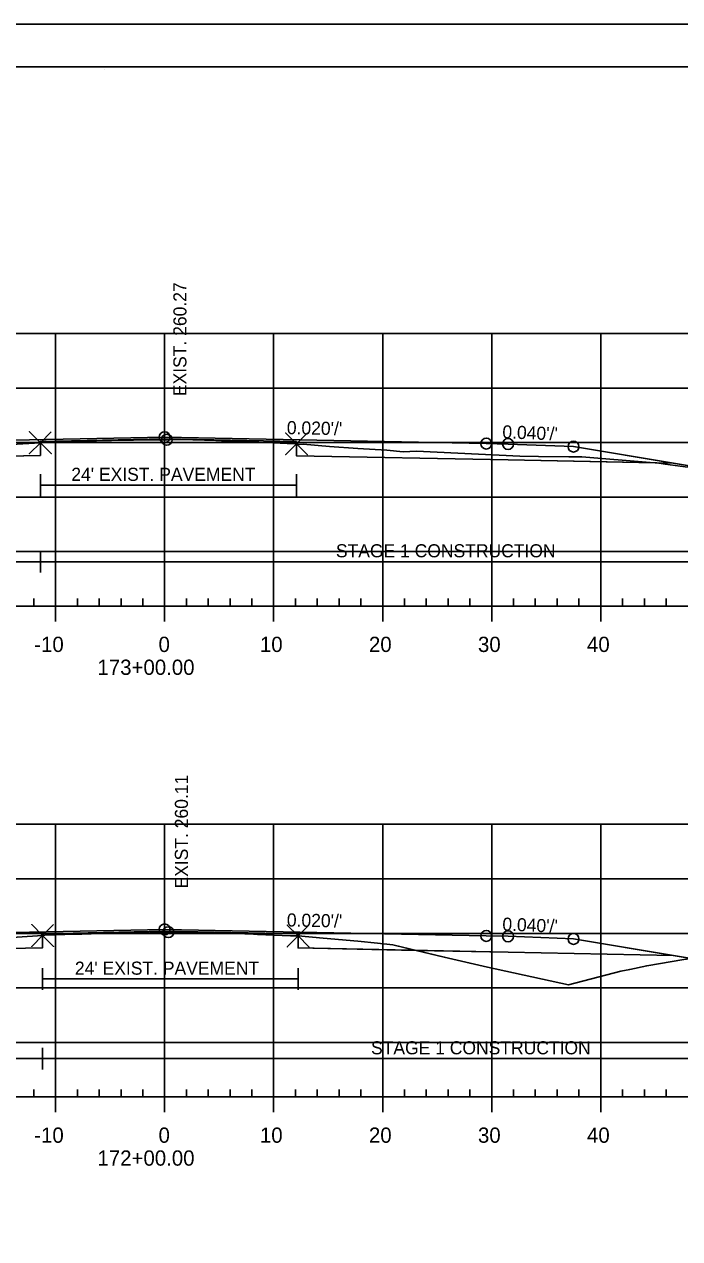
# Model space of a CAD drawing. Extents: x 1365647 to 1367999, y 387113 to 400173.
# Drawn here: x 1365881.2 to 1365941.3, y 387261.4 to 387372.7 of the extents above; entities that cross this region are included whole.
import ezdxf

# ---------------------------------------------------------------- set-up
doc = ezdxf.new("R2010")
doc.units = 0
for name, color, linetype in [('R_Alt Surface', 7, 'Continuous'), ('R_Axis', 7, 'Continuous'), ('R_Axis Annot', 7, 'Continuous'), ('R_Border', 7, 'Continuous'), ('R_Contours', 7, 'Continuous'), ('R_Exist Surface', 7, 'Continuous'), ('R_Fin Surface', 7, 'Continuous'), ('R_Fin Surface Annot', 7, 'Continuous'), ('R_Grid', 7, 'Continuous'), ('R_No Plot', 7, 'Continuous'), ('R_Proposed Const Limits', 7, 'Continuous'), ('R_Water', 7, 'Continuous'), ('R_Xsect Elev', 7, 'Continuous')]:
    doc.layers.add(name, color=color, linetype=linetype)

msp = doc.modelspace()

# ---------------------------------------------------------------- linework, layer by layer
at = {"layer": 'R_Alt Surface'}
for points in [[(1365847.47, 387332.49), (1365862.59, 387332.8), (1365882.69, 387333.2), (1365882.69, 387334.49), (1365894.09, 387334.71), (1365906.18, 387334.47), (1365906.18, 387333.18), (1365925.59, 387332.8), (1365940.72, 387332.49)], [(1365847.47, 387287.35), (1365862.59, 387287.66), (1365882.9, 387288.06), (1365882.9, 387289.35), (1365894.09, 387289.57), (1365906.33, 387289.33), (1365906.33, 387288.04), (1365925.59, 387287.66), (1365940.72, 387287.35)]]:
    msp.add_lwpolyline(points, dxfattribs=at)
at = {"layer": 'R_Axis'}
for p, q in [((1365749.09, 387319.38), (1366039.09, 387319.38)), ((1365882.09, 387319.38), (1365882.09, 387320.08)), ((1365884.09, 387317.98), (1365884.09, 387319.38)), ((1365886.09, 387319.38), (1365886.09, 387320.08)), ((1365888.09, 387319.38), (1365888.09, 387320.08)), ((1365890.09, 387319.38), (1365890.09, 387320.08)), ((1365892.09, 387319.38), (1365892.09, 387320.08)), ((1365894.09, 387317.98), (1365894.09, 387319.38)), ((1365896.09, 387319.38), (1365896.09, 387320.08)), ((1365898.09, 387319.38), (1365898.09, 387320.08)), ((1365900.09, 387319.38), (1365900.09, 387320.08)), ((1365902.09, 387319.38), (1365902.09, 387320.08)), ((1365904.09, 387317.98), (1365904.09, 387319.38)), ((1365906.09, 387319.38), (1365906.09, 387320.08)), ((1365908.09, 387319.38), (1365908.09, 387320.08)), ((1365910.09, 387319.38), (1365910.09, 387320.08)), ((1365912.09, 387319.38), (1365912.09, 387320.08)), ((1365914.09, 387317.98), (1365914.09, 387319.38)), ((1365916.09, 387319.38), (1365916.09, 387320.08)), ((1365918.09, 387319.38), (1365918.09, 387320.08)), ((1365920.09, 387319.38), (1365920.09, 387320.08)), ((1365922.09, 387319.38), (1365922.09, 387320.08)), ((1365924.09, 387317.98), (1365924.09, 387319.38)), ((1365926.09, 387319.38), (1365926.09, 387320.08)), ((1365928.09, 387319.38), (1365928.09, 387320.08)), ((1365930.09, 387319.38), (1365930.09, 387320.08)), ((1365932.09, 387319.38), (1365932.09, 387320.08)), ((1365934.09, 387317.98), (1365934.09, 387319.38)), ((1365936.09, 387319.38), (1365936.09, 387320.08)), ((1365938.09, 387319.38), (1365938.09, 387320.08)), ((1365940.09, 387319.38), (1365940.09, 387320.08)), ((1365882.09, 387274.38), (1365882.09, 387275.08)), ((1365886.09, 387274.38), (1365886.09, 387275.08)), ((1365888.09, 387274.38), (1365888.09, 387275.08)), ((1365890.09, 387274.38), (1365890.09, 387275.08)), ((1365892.09, 387274.38), (1365892.09, 387275.08)), ((1365896.09, 387274.38), (1365896.09, 387275.08)), ((1365898.09, 387274.38), (1365898.09, 387275.08)), ((1365900.09, 387274.38), (1365900.09, 387275.08)), ((1365902.09, 387274.38), (1365902.09, 387275.08)), ((1365906.09, 387274.38), (1365906.09, 387275.08)), ((1365908.09, 387274.38), (1365908.09, 387275.08)), ((1365910.09, 387274.38), (1365910.09, 387275.08)), ((1365912.09, 387274.38), (1365912.09, 387275.08)), ((1365916.09, 387274.38), (1365916.09, 387275.08)), ((1365918.09, 387274.38), (1365918.09, 387275.08)), ((1365920.09, 387274.38), (1365920.09, 387275.08)), ((1365922.09, 387274.38), (1365922.09, 387275.08)), ((1365926.09, 387274.38), (1365926.09, 387275.08)), ((1365928.09, 387274.38), (1365928.09, 387275.08)), ((1365930.09, 387274.38), (1365930.09, 387275.08)), ((1365932.09, 387274.38), (1365932.09, 387275.08)), ((1365936.09, 387274.38), (1365936.09, 387275.08)), ((1365938.09, 387274.38), (1365938.09, 387275.08)), ((1365940.09, 387274.38), (1365940.09, 387275.08)), ((1365749.09, 387274.38), (1366039.09, 387274.38)), ((1365884.09, 387272.98), (1365884.09, 387274.38)), ((1365894.09, 387272.98), (1365894.09, 387274.38)), ((1365904.09, 387272.98), (1365904.09, 387274.38)), ((1365914.09, 387272.98), (1365914.09, 387274.38)), ((1365924.09, 387272.98), (1365924.09, 387274.38)), ((1365934.09, 387272.98), (1365934.09, 387274.38))]:
    msp.add_line(p, q, dxfattribs=at)
at = {"layer": 'R_Border'}
for p, q in [((1365736.09, 387368.84), (1366052.27, 387368.84)), ((1365888.61, 387368.58), (1365888.61, 387368.58)), ((1365888.61, 387368.58), (1365888.61, 387368.58))]:
    msp.add_line(p, q, dxfattribs=at)
at = {"layer": 'R_Contours'}
for p, q in [((1365906.18, 387334.27), (1365906.18, 387333.18)), ((1365906.33, 387289.14), (1365906.33, 387288.04)), ((1365906.33, 387288.04), (1365917.17, 387287.82))]:
    msp.add_line(p, q, dxfattribs=at)
for points in [[(1365882.69, 387334.37), (1365883, 387334.38), (1365883.53, 387334.4), (1365887.55, 387334.54), (1365887.83, 387334.55), (1365890.62, 387334.6), (1365891.23, 387334.61), (1365894.24, 387334.64), (1365894.29, 387334.64), (1365894.46, 387334.65), (1365895.65, 387334.66), (1365898.79, 387334.56), (1365899.32, 387334.54), (1365902.29, 387334.44), (1365902.72, 387334.42), (1365905.34, 387334.31), (1365905.72, 387334.29), (1365906.18, 387334.27), (1365906.18, 387334.47), (1365894.09, 387334.71), (1365882.69, 387334.49)], [(1365871.93, 387332.98), (1365873.18, 387333.4), (1365874.14, 387333.72), (1365875.34, 387333.82), (1365877.31, 387334.04), (1365882.14, 387334.33), (1365882.69, 387334.37), (1365882.69, 387333.2)], [(1365906.18, 387334.27), (1365906.48, 387334.19), (1365906.81, 387334.23), (1365909.2, 387334.03), (1365911.81, 387333.83), (1365914.48, 387333.69), (1365915.96, 387333.54), (1365917.19, 387333.59), (1365926.66, 387333.12), (1365928.38, 387333.1), (1365931.16, 387333.07), (1365932.35, 387333.08), (1365938.63, 387332.56), (1365939.08, 387332.53), (1365939.08, 387332.53), (1365925.59, 387332.8), (1365906.18, 387333.18)], [(1365939.08, 387332.53), (1365939.23, 387332.51), (1365939.99, 387332.41), (1365941.84, 387332.15), (1365943.8, 387331.96), (1365944.06, 387331.94), (1365940.72, 387332.49)], [(1365871.91, 387287.84), (1365871.97, 387287.86), (1365872.11, 387287.91), (1365874.47, 387288.58), (1365874.49, 387288.58), (1365875.79, 387288.68), (1365877.32, 387288.81), (1365880.55, 387289.04), (1365882.9, 387289.19), (1365882.9, 387288.06)], [(1365882.9, 387289.19), (1365883.09, 387289.21), (1365885.86, 387289.3), (1365886.48, 387289.32), (1365889.02, 387289.4), (1365889.55, 387289.42), (1365891.46, 387289.4), (1365892.2, 387289.41), (1365893.79, 387289.49), (1365894.09, 387289.5), (1365894.43, 387289.49), (1365894.63, 387289.5), (1365896.67, 387289.46), (1365897.49, 387289.44), (1365901.46, 387289.34), (1365901.83, 387289.33), (1365902.61, 387289.29), (1365905.63, 387289.16), (1365905.91, 387289.15), (1365906.33, 387289.14), (1365906.33, 387289.33), (1365894.09, 387289.57), (1365882.9, 387289.35)], [(1365906.33, 387289.14), (1365908.63, 387288.93), (1365911.81, 387288.66), (1365913.61, 387288.48), (1365915.02, 387288.34), (1365917.17, 387287.82), (1365906.33, 387288.04)], [(1365917.17, 387287.82), (1365919.74, 387287.21), (1365922.11, 387286.64), (1365923.7, 387286.29), (1365931.14, 387284.66), (1365935.92, 387285.9), (1365936.75, 387286.08), (1365938.31, 387286.41), (1365941.71, 387286.97), (1365942.43, 387287.07), (1365940.72, 387287.35), (1365925.59, 387287.66)]]:
    msp.add_lwpolyline(points, close=True, dxfattribs=at)
for points in [[(1365939.08, 387332.53), (1365939.08, 387332.53), (1365938.63, 387332.56), (1365932.35, 387333.08), (1365931.16, 387333.07), (1365928.38, 387333.1), (1365926.66, 387333.12), (1365917.19, 387333.59), (1365915.96, 387333.54), (1365914.48, 387333.69), (1365911.81, 387333.83), (1365909.2, 387334.03), (1365906.81, 387334.23), (1365906.48, 387334.19), (1365906.18, 387334.27)], [(1365906.18, 387333.18), (1365925.59, 387332.8), (1365939.08, 387332.53)], [(1365917.17, 387287.82), (1365915.02, 387288.34), (1365913.61, 387288.48), (1365911.81, 387288.66), (1365908.63, 387288.93), (1365906.33, 387289.14)]]:
    msp.add_lwpolyline(points, dxfattribs=at)
at = {"layer": 'R_Exist Surface'}
for points in [[(1365877.31, 387334.04), (1365882.14, 387334.33), (1365882.69, 387334.37), (1365883, 387334.38), (1365883.53, 387334.4), (1365887.55, 387334.54), (1365887.83, 387334.55), (1365890.62, 387334.6), (1365891.23, 387334.61), (1365894.24, 387334.64), (1365894.29, 387334.64), (1365894.46, 387334.65), (1365895.65, 387334.66), (1365898.79, 387334.56), (1365899.32, 387334.54), (1365902.29, 387334.44), (1365902.72, 387334.42), (1365905.34, 387334.31), (1365905.72, 387334.29), (1365906.18, 387334.27), (1365906.48, 387334.19), (1365906.81, 387334.23), (1365909.2, 387334.03), (1365911.81, 387333.83), (1365914.48, 387333.69), (1365915.96, 387333.54), (1365917.19, 387333.59), (1365926.66, 387333.12), (1365928.38, 387333.1), (1365931.16, 387333.07), (1365932.35, 387333.08), (1365938.63, 387332.56), (1365939.08, 387332.53), (1365939.23, 387332.51), (1365939.99, 387332.41), (1365941.84, 387332.15)], [(1365880.55, 387289.04), (1365882.9, 387289.19), (1365883.09, 387289.21), (1365885.86, 387289.3), (1365886.48, 387289.32), (1365889.02, 387289.4), (1365889.55, 387289.42), (1365891.46, 387289.4), (1365892.2, 387289.41), (1365893.79, 387289.49), (1365894.09, 387289.5), (1365894.43, 387289.49), (1365894.63, 387289.5), (1365896.67, 387289.46), (1365897.49, 387289.44), (1365901.46, 387289.34), (1365901.83, 387289.33), (1365902.61, 387289.29), (1365905.63, 387289.16), (1365905.91, 387289.15), (1365906.33, 387289.14), (1365908.63, 387288.93), (1365911.81, 387288.66), (1365913.61, 387288.48), (1365915.02, 387288.34), (1365919.74, 387287.21), (1365922.11, 387286.64), (1365923.7, 387286.29), (1365931.14, 387284.66), (1365935.92, 387285.9), (1365936.75, 387286.08), (1365938.31, 387286.41), (1365941.71, 387286.97)]]:
    msp.add_lwpolyline(points, dxfattribs=at)
at = {"layer": 'R_Fin Surface'}
for points in [[(1365826.25, 387333.13), (1365834.59, 387330.35), (1365847.47, 387332.49), (1365856.59, 387334.01), (1365862.59, 387334.25), (1365864.59, 387334.29), (1365894.09, 387334.88), (1365923.59, 387334.29), (1365925.59, 387334.25), (1365931.59, 387334.01), (1365940.72, 387332.49), (1365953.59, 387330.35), (1365956.85, 387331.43)], [(1365856.59, 387334.01), (1365862.59, 387334.25), (1365864.59, 387334.29), (1365894.09, 387334.88), (1365923.59, 387334.29), (1365925.59, 387334.25), (1365931.59, 387334.01)], [(1365826.67, 387287.85), (1365834.59, 387285.21), (1365847.47, 387287.35), (1365856.59, 387288.87), (1365862.59, 387289.11), (1365864.59, 387289.15), (1365894.09, 387289.74), (1365923.59, 387289.15), (1365925.59, 387289.11), (1365931.59, 387288.87), (1365940.72, 387287.35), (1365953.59, 387285.21), (1365963.41, 387288.48)], [(1365856.59, 387288.87), (1365862.59, 387289.11), (1365864.59, 387289.15), (1365894.09, 387289.74), (1365923.59, 387289.15), (1365925.59, 387289.11), (1365931.59, 387288.87)]]:
    msp.add_lwpolyline(points, dxfattribs=at)
at = {"layer": 'R_Grid'}
for p, q in [((1365749.09, 387344.38), (1366039.09, 387344.38)), ((1365884.09, 387319.38), (1365884.09, 387344.38)), ((1365894.09, 387319.38), (1365894.09, 387344.38)), ((1365904.09, 387319.38), (1365904.09, 387344.38)), ((1365914.09, 387319.38), (1365914.09, 387344.38)), ((1365924.09, 387319.38), (1365924.09, 387344.38)), ((1365934.09, 387319.38), (1365934.09, 387344.38)), ((1365749.09, 387339.38), (1366039.09, 387339.38)), ((1365749.09, 387334.38), (1366039.09, 387334.38)), ((1365749.09, 387329.38), (1366039.09, 387329.38)), ((1365749.09, 387324.38), (1366039.09, 387324.38)), ((1365749.09, 387319.38), (1366039.09, 387319.38)), ((1365749.09, 387299.38), (1366039.09, 387299.38)), ((1365884.09, 387274.38), (1365884.09, 387299.38)), ((1365894.09, 387274.38), (1365894.09, 387299.38)), ((1365904.09, 387274.38), (1365904.09, 387299.38)), ((1365914.09, 387274.38), (1365914.09, 387299.38)), ((1365924.09, 387274.38), (1365924.09, 387299.38)), ((1365934.09, 387274.38), (1365934.09, 387299.38)), ((1365749.09, 387294.38), (1366039.09, 387294.38)), ((1365749.09, 387289.38), (1366039.09, 387289.38)), ((1365749.09, 387284.38), (1366039.09, 387284.38)), ((1365749.09, 387279.38), (1366039.09, 387279.38)), ((1365749.09, 387274.38), (1366039.09, 387274.38))]:
    msp.add_line(p, q, dxfattribs=at)
at = {"layer": 'R_No Plot'}
msp.add_line((1365723.69, 387372.73), (1366057.03, 387372.73), dxfattribs=at)
msp.add_lwpolyline([(1365723.69, 387372.73), (1366057.03, 387372.73), (1366057.03, 387159.4), (1365723.69, 387159.4)], close=True, dxfattribs=at)
for points in [[(1365882.69, 387334.37), (1365881.69, 387335.37), (1365882.69, 387334.37), (1365881.69, 387333.37), (1365882.69, 387334.37), (1365883.69, 387333.37), (1365882.69, 387334.37), (1365883.69, 387335.37)], [(1365906.18, 387334.27), (1365905.18, 387335.27), (1365906.18, 387334.27), (1365905.18, 387333.27), (1365906.18, 387334.27), (1365907.18, 387333.27), (1365906.18, 387334.27), (1365907.18, 387335.27)], [(1365882.9, 387289.19), (1365881.9, 387290.19), (1365882.9, 387289.19), (1365881.9, 387288.19), (1365882.9, 387289.19), (1365883.9, 387288.19), (1365882.9, 387289.19), (1365883.9, 387290.19)], [(1365906.33, 387289.14), (1365905.33, 387290.14), (1365906.33, 387289.14), (1365905.33, 387288.14), (1365906.33, 387289.14), (1365907.33, 387288.14), (1365906.33, 387289.14), (1365907.33, 387290.14)]]:
    msp.add_lwpolyline(points, dxfattribs=at)
for centre in [(1365894.09, 387334.88), (1365894.09, 387334.88), (1365894.09, 387334.88), (1365894.09, 387334.88), (1365894.09, 387334.88), (1365894.29, 387334.64), (1365923.59, 387334.29), (1365923.59, 387334.29), (1365923.59, 387334.29), (1365923.59, 387334.29), (1365923.59, 387334.29), (1365925.59, 387334.25), (1365925.59, 387334.25), (1365925.59, 387334.25), (1365925.59, 387334.25), (1365925.59, 387334.25), (1365931.59, 387334.01), (1365931.59, 387334.01), (1365931.59, 387334.01), (1365931.59, 387334.01), (1365931.59, 387334.01), (1365894.09, 387289.74), (1365894.09, 387289.74), (1365894.09, 387289.74), (1365894.09, 387289.74), (1365894.09, 387289.74), (1365894.43, 387289.49), (1365923.59, 387289.15), (1365923.59, 387289.15), (1365923.59, 387289.15), (1365923.59, 387289.15), (1365923.59, 387289.15), (1365925.59, 387289.11), (1365925.59, 387289.11), (1365925.59, 387289.11), (1365925.59, 387289.11), (1365925.59, 387289.11), (1365931.59, 387288.87), (1365931.59, 387288.87), (1365931.59, 387288.87), (1365931.59, 387288.87), (1365931.59, 387288.87)]:
    msp.add_circle(centre, 0.5, dxfattribs=at)
at = {"layer": 'R_Proposed Const Limits'}
for points in [[(1365931.59, 387334.01), (1365953.59, 387330.35), (1365956.85, 387331.43)], [(1365931.59, 387288.87), (1365953.59, 387285.21), (1365963.41, 387288.48)]]:
    msp.add_lwpolyline(points, dxfattribs=at)
at = {"layer": 'R_Water'}
for p, q in [((1365882.69, 387329.48), (1365882.69, 387331.48)), ((1365906.18, 387329.48), (1365906.18, 387331.48)), ((1365882.69, 387330.48), (1365906.18, 387330.48)), ((1365882.69, 387322.46), (1365882.69, 387324.46)), ((1365826.25, 387323.46), (1365882.69, 387323.46)), ((1365882.69, 387323.46), (1365956.85, 387323.46)), ((1365882.9, 387284.2), (1365882.9, 387286.2)), ((1365906.33, 387284.2), (1365906.33, 387286.2)), ((1365882.9, 387285.2), (1365906.33, 387285.2)), ((1365826.67, 387277.9), (1365882.9, 387277.9)), ((1365882.9, 387276.9), (1365882.9, 387278.9)), ((1365882.9, 387277.9), (1365963.41, 387277.9))]:
    msp.add_line(p, q, dxfattribs=at)

# ---------------------------------------------------------------- texts
at = {"layer": 'R_Axis Annot'}
for s, p in [('-10', (1365882.13, 387315.18)), ('0', (1365893.53, 387315.18)), ('10', (1365902.83, 387315.18)), ('20', (1365912.83, 387315.18)), ('30', (1365922.83, 387315.18)), ('40', (1365932.83, 387315.18)), ('173+00.00', (1365887.93, 387313.08)), ('-10', (1365882.13, 387270.18)), ('0', (1365893.53, 387270.18)), ('10', (1365902.83, 387270.18)), ('20', (1365912.83, 387270.18)), ('30', (1365922.83, 387270.18)), ('40', (1365932.83, 387270.18)), ('172+00.00', (1365887.93, 387268.08))]:
    msp.add_text(s, height=1.4, dxfattribs=at).set_placement(p)
at = {"layer": 'R_Fin Surface Annot'}
for s, rotation, p in [("0.020'/'", 358.8542, (1365905.29, 387335.16)), ("0.040'/'", 357.7094, (1365925.05, 387334.78)), ("0.020'/'", 358.8542, (1365905.29, 387290.02)), ("0.040'/'", 357.7094, (1365925.05, 387289.64)), ("0.040'/'", 357.7095, (1365925.05, 387289.64))]:
    msp.add_text(s, height=1.2, rotation=rotation, dxfattribs=at).set_placement(p)
at = {"layer": 'R_Water'}
for s, p in [("24' EXIST. PAVEMENT", (1365885.53, 387330.87)), ('STAGE 1 CONSTRUCTION', (1365909.8, 387323.86)), ("24' EXIST. PAVEMENT", (1365885.86, 387285.59)), ('STAGE 1 CONSTRUCTION', (1365913.02, 387278.29))]:
    msp.add_text(s, height=1.2, dxfattribs=at).set_placement(p)
at = {"layer": 'R_Xsect Elev'}
for s, p in [('EXIST. 260.27', (1365896.09, 387338.64)), ('EXIST. 260.11', (1365896.23, 387293.49))]:
    msp.add_text(s, height=1.2, rotation=90, dxfattribs=at).set_placement(p)

doc.saveas('drawing.dxf')
